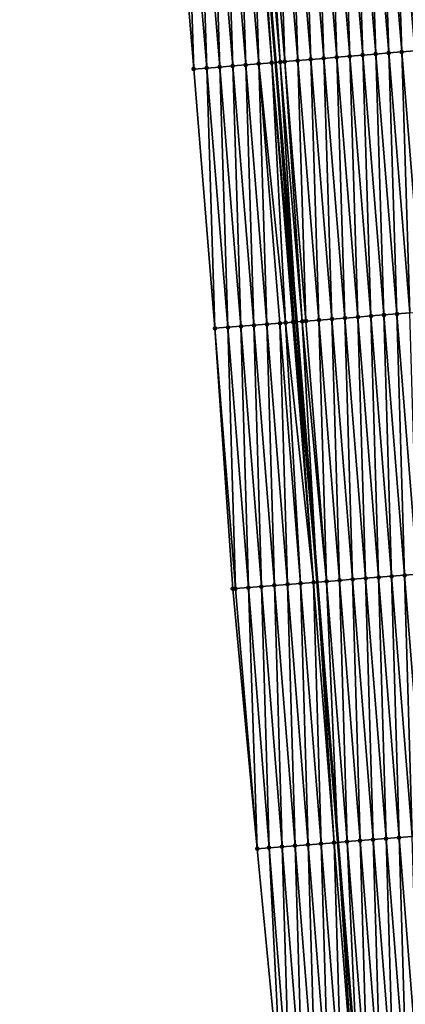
# Model space of a CAD drawing. Header units: feet. Extents: x 2010743 to 2022806, y 818705 to 837694.
# Tile 463 of 531: x 2011337 to 2011367, y 835138 to 835213. Entities that reach past the tile are written whole.
import ezdxf

# ---------------------------------------------------------------- set-up
doc = ezdxf.new("R2010")
doc.units = ezdxf.units.FT
doc.header["$MEASUREMENT"] = 0
doc.layers.add('EP_Travel Lane', color=172, linetype='Continuous', lineweight=53)
doc.layers.add('Road Shots', color=141, linetype='Continuous', lineweight=100)
doc.layers.add('I-77-MM17-21_NB-Surface-Border', color=7, linetype='Continuous')
doc.layers.add('I-77-MM17-21_NB-Surface-TIN', color=7, linetype='Continuous')

msp = doc.modelspace()

# ---------------------------------------------------------------- linework, layer by layer
at = {"layer": 'EP_Travel Lane'}
msp.add_polyline3d([(2011343.471, 835369.036, 318.673), (2011345.202, 835349.156, 318.333), (2011346.905, 835329.233, 317.953), (2011348.607, 835309.308, 317.598), (2011350.309, 835289.384, 317.24), (2011351.991, 835269.485, 316.885), (2011353.655, 835249.557, 316.548), (2011355.318, 835229.63, 316.166), (2011356.982, 835209.702, 315.817), (2011358.606, 835189.83, 315.464), (2011360.193, 835169.896, 315.119), (2011361.781, 835149.962, 314.759), (2011363.368, 835130.029, 314.388), (2011364.863, 835110.128, 314.021), (2011366.386, 835090.189, 313.681), (2011367.893, 835070.265, 313.337), (2011369.392, 835050.324, 312.984), (2011370.892, 835030.384, 312.62), (2011372.381, 835010.453, 312.287), (2011373.864, 834990.511, 311.941), (2011375.348, 834970.57, 311.56), (2011376.748, 834950.679, 311.193), (2011378.111, 834930.729, 310.823), (2011379.473, 834910.778, 310.478)], dxfattribs=at)
at = {"layer": 'I-77-MM17-21_NB-Surface-Border', "color": 3, "linetype": 'Continuous', "lineweight": -3}
msp.add_polyline3d([(2011373.638, 834910.372, 310.299), (2011371.915, 834930.297, 310.642), (2011370.068, 834950.213, 310.995), (2011368.994, 834970.1, 311.378), (2011367.509, 834990.041, 311.738), (2011366.025, 835009.983, 312.086), (2011364.536, 835029.909, 312.431), (2011363.037, 835049.85, 312.781), (2011360.998, 835069.75, 313.11), (2011360.425, 835089.737, 313.503), (2011358.792, 835109.668, 313.849), (2011357.502, 835129.568, 314.203), (2011355.591, 835149.476, 314.562), (2011353.715, 835169.387, 314.903), (2011352.345, 835189.337, 315.276), (2011350.727, 835209.183, 315.635), (2011349.064, 835229.111, 315.98), (2011347.4, 835249.038, 316.356), (2011345.736, 835268.966, 316.708), (2011344.055, 835288.853, 317.055), (2011342.09, 835308.755, 317.397), (2011340.966, 835328.728, 317.775), (2011339.235, 835348.65, 318.143), (2011337.381, 835368.501, 318.484)], dxfattribs=at)
at = {"layer": 'I-77-MM17-21_NB-Surface-TIN', "color": 128, "linetype": 'Continuous', "lineweight": -3}
for points in [[(2011364.679, 835210.343, 315.917), (2011364.012, 835230.354, 316.263), (2011363.015, 835230.271, 316.252)], [(2011365.676, 835210.426, 315.926), (2011365.009, 835230.437, 316.276), (2011364.012, 835230.354, 316.263)], [(2011364.679, 835210.343, 315.917), (2011365.676, 835210.426, 315.926), (2011364.012, 835230.354, 316.263)], [(2011366.672, 835210.509, 315.939), (2011366.005, 835230.52, 316.293), (2011365.009, 835230.437, 316.276)], [(2011365.676, 835210.426, 315.926), (2011366.672, 835210.509, 315.939), (2011365.009, 835230.437, 316.276)], [(2011367.669, 835210.592, 315.961), (2011367.002, 835230.603, 316.298), (2011366.005, 835230.52, 316.293)], [(2011366.672, 835210.509, 315.939), (2011367.669, 835210.592, 315.961), (2011366.005, 835230.52, 316.293)], [(2011355.71, 835209.597, 315.788), (2011355.043, 835229.607, 316.165), (2011354.047, 835229.524, 316.134)], [(2011356.707, 835209.679, 315.812), (2011355.318, 835229.63, 316.166), (2011355.043, 835229.607, 316.165)], [(2011355.71, 835209.597, 315.788), (2011356.707, 835209.679, 315.812), (2011355.043, 835229.607, 316.165)], [(2011355.608, 835229.654, 316.168), (2011355.318, 835229.63, 316.166), (2011356.982, 835209.702, 315.817)], [(2011356.707, 835209.679, 315.812), (2011356.982, 835209.702, 315.817), (2011355.318, 835229.63, 316.166)], [(2011357.349, 835209.733, 315.824), (2011356.04, 835229.69, 316.18), (2011355.608, 835229.654, 316.168)], [(2011357.349, 835209.733, 315.824), (2011355.608, 835229.654, 316.168), (2011356.982, 835209.702, 315.817)], [(2011357.703, 835209.762, 315.835), (2011357.036, 835229.773, 316.196), (2011356.04, 835229.69, 316.18)], [(2011357.349, 835209.733, 315.824), (2011357.703, 835209.762, 315.835), (2011356.04, 835229.69, 316.18)], [(2011358.7, 835209.845, 315.855), (2011358.033, 835229.856, 316.209), (2011357.036, 835229.773, 316.196)], [(2011357.703, 835209.762, 315.835), (2011358.7, 835209.845, 315.855), (2011357.036, 835229.773, 316.196)], [(2011359.696, 835209.928, 315.866), (2011359.029, 835229.939, 316.218), (2011358.033, 835229.856, 316.209)], [(2011358.7, 835209.845, 315.855), (2011359.696, 835209.928, 315.866), (2011358.033, 835229.856, 316.209)], [(2011360.693, 835210.011, 315.879), (2011360.026, 835230.022, 316.226), (2011359.029, 835229.939, 316.218)], [(2011359.696, 835209.928, 315.866), (2011360.693, 835210.011, 315.879), (2011359.029, 835229.939, 316.218)], [(2011361.69, 835210.094, 315.888), (2011361.022, 835230.105, 316.235), (2011360.026, 835230.022, 316.226)], [(2011360.693, 835210.011, 315.879), (2011361.69, 835210.094, 315.888), (2011360.026, 835230.022, 316.226)], [(2011362.686, 835210.177, 315.897), (2011362.019, 835230.188, 316.244), (2011361.022, 835230.105, 316.235)], [(2011361.69, 835210.094, 315.888), (2011362.686, 835210.177, 315.897), (2011361.022, 835230.105, 316.235)], [(2011363.683, 835210.26, 315.907), (2011363.015, 835230.271, 316.252), (2011362.019, 835230.188, 316.244)], [(2011363.683, 835210.26, 315.907), (2011362.019, 835230.188, 316.244), (2011362.686, 835210.177, 315.897)], [(2011363.683, 835210.26, 315.907), (2011364.679, 835210.343, 315.917), (2011363.015, 835230.271, 316.252)], [(2011350.727, 835209.183, 315.635), (2011350.06, 835229.193, 316.015), (2011349.064, 835229.111, 315.98)], [(2011351.724, 835209.266, 315.669), (2011351.057, 835229.276, 316.047), (2011350.06, 835229.193, 316.015)], [(2011351.724, 835209.266, 315.669), (2011350.06, 835229.193, 316.015), (2011350.727, 835209.183, 315.635)], [(2011352.72, 835209.348, 315.7), (2011352.053, 835229.359, 316.083), (2011351.057, 835229.276, 316.047)], [(2011351.724, 835209.266, 315.669), (2011352.72, 835209.348, 315.7), (2011351.057, 835229.276, 316.047)], [(2011353.717, 835209.431, 315.739), (2011353.05, 835229.442, 316.101), (2011352.053, 835229.359, 316.083)], [(2011352.72, 835209.348, 315.7), (2011353.717, 835209.431, 315.739), (2011352.053, 835229.359, 316.083)], [(2011354.714, 835209.514, 315.767), (2011354.047, 835229.524, 316.134), (2011353.05, 835229.442, 316.101)], [(2011353.717, 835209.431, 315.739), (2011354.714, 835209.514, 315.767), (2011353.05, 835229.442, 316.101)], [(2011354.714, 835209.514, 315.767), (2011355.71, 835209.597, 315.788), (2011354.047, 835229.524, 316.134)], [(2011361.317, 835190.044, 315.517), (2011360.693, 835210.011, 315.879), (2011359.696, 835209.928, 315.866)], [(2011362.314, 835190.123, 315.529), (2011361.69, 835210.094, 315.888), (2011360.693, 835210.011, 315.879)], [(2011361.317, 835190.044, 315.517), (2011362.314, 835190.123, 315.529), (2011360.693, 835210.011, 315.879)], [(2011363.311, 835190.201, 315.537), (2011362.686, 835210.177, 315.897), (2011361.69, 835210.094, 315.888)], [(2011362.314, 835190.123, 315.529), (2011363.311, 835190.201, 315.537), (2011361.69, 835210.094, 315.888)], [(2011364.307, 835190.28, 315.548), (2011363.683, 835210.26, 315.907), (2011362.686, 835210.177, 315.897)], [(2011364.307, 835190.28, 315.548), (2011362.686, 835210.177, 315.897), (2011363.311, 835190.201, 315.537)], [(2011365.304, 835190.359, 315.556), (2011364.679, 835210.343, 315.917), (2011363.683, 835210.26, 315.907)], [(2011364.307, 835190.28, 315.548), (2011365.304, 835190.359, 315.556), (2011363.683, 835210.26, 315.907)], [(2011366.301, 835190.438, 315.563), (2011365.676, 835210.426, 315.926), (2011364.679, 835210.343, 315.917)], [(2011365.304, 835190.359, 315.556), (2011366.301, 835190.438, 315.563), (2011364.679, 835210.343, 315.917)], [(2011367.298, 835190.516, 315.574), (2011366.672, 835210.509, 315.939), (2011365.676, 835210.426, 315.926)], [(2011366.301, 835190.438, 315.563), (2011367.298, 835190.516, 315.574), (2011365.676, 835210.426, 315.926)], [(2011368.295, 835190.595, 315.589), (2011367.669, 835210.592, 315.961), (2011366.672, 835210.509, 315.939)], [(2011367.298, 835190.516, 315.574), (2011368.295, 835190.595, 315.589), (2011366.672, 835210.509, 315.939)], [(2011352.345, 835189.337, 315.276), (2011351.724, 835209.266, 315.669), (2011350.727, 835209.183, 315.635)], [(2011353.341, 835189.416, 315.312), (2011352.72, 835209.348, 315.7), (2011351.724, 835209.266, 315.669)], [(2011353.341, 835189.416, 315.312), (2011351.724, 835209.266, 315.669), (2011352.345, 835189.337, 315.276)], [(2011354.338, 835189.494, 315.347), (2011353.717, 835209.431, 315.739), (2011352.72, 835209.348, 315.7)], [(2011353.341, 835189.416, 315.312), (2011354.338, 835189.494, 315.347), (2011352.72, 835209.348, 315.7)], [(2011355.335, 835189.572, 315.385), (2011354.714, 835209.514, 315.767), (2011353.717, 835209.431, 315.739)], [(2011354.338, 835189.494, 315.347), (2011355.335, 835189.572, 315.385), (2011353.717, 835209.431, 315.739)], [(2011356.332, 835189.651, 315.416), (2011355.71, 835209.597, 315.788), (2011354.714, 835209.514, 315.767)], [(2011355.335, 835189.572, 315.385), (2011356.332, 835189.651, 315.416), (2011354.714, 835209.514, 315.767)], [(2011357.76, 835189.763, 315.471), (2011356.707, 835209.679, 315.812), (2011355.71, 835209.597, 315.788)], [(2011356.332, 835189.651, 315.416), (2011357.329, 835189.729, 315.453), (2011355.71, 835209.597, 315.788)], [(2011357.329, 835189.729, 315.453), (2011357.76, 835189.763, 315.471), (2011355.71, 835209.597, 315.788)], [(2011358.411, 835189.815, 315.461), (2011356.982, 835209.702, 315.817), (2011356.707, 835209.679, 315.812)], [(2011357.76, 835189.763, 315.471), (2011358.326, 835189.808, 315.464), (2011356.707, 835209.679, 315.812)], [(2011358.326, 835189.808, 315.464), (2011358.411, 835189.815, 315.461), (2011356.707, 835209.679, 315.812)], [(2011357.349, 835209.733, 315.824), (2011356.982, 835209.702, 315.817), (2011358.606, 835189.83, 315.464)], [(2011358.411, 835189.815, 315.461), (2011358.606, 835189.83, 315.464), (2011356.982, 835209.702, 315.817)], [(2011359.038, 835189.864, 315.471), (2011357.703, 835209.762, 315.835), (2011357.349, 835209.733, 315.824)], [(2011359.038, 835189.864, 315.471), (2011357.349, 835209.733, 315.824), (2011358.606, 835189.83, 315.464)], [(2011359.323, 835189.887, 315.48), (2011358.7, 835209.845, 315.855), (2011357.703, 835209.762, 315.835)], [(2011359.038, 835189.864, 315.471), (2011359.323, 835189.887, 315.48), (2011357.703, 835209.762, 315.835)], [(2011360.32, 835189.965, 315.502), (2011359.696, 835209.928, 315.866), (2011358.7, 835209.845, 315.855)], [(2011359.323, 835189.887, 315.48), (2011360.32, 835189.965, 315.502), (2011358.7, 835209.845, 315.855)], [(2011360.32, 835189.965, 315.502), (2011361.317, 835190.044, 315.517), (2011359.696, 835209.928, 315.866)], [(2011366.883, 835170.425, 315.193), (2011366.301, 835190.438, 315.563), (2011365.304, 835190.359, 315.556)], [(2011367.88, 835170.503, 315.203), (2011367.298, 835190.516, 315.574), (2011366.301, 835190.438, 315.563)], [(2011366.883, 835170.425, 315.193), (2011367.88, 835170.503, 315.203), (2011366.301, 835190.438, 315.563)], [(2011356.914, 835169.638, 315.022), (2011356.332, 835189.651, 315.416), (2011355.335, 835189.572, 315.385)], [(2011357.911, 835169.717, 315.05), (2011357.329, 835189.729, 315.453), (2011356.332, 835189.651, 315.416)], [(2011356.914, 835169.638, 315.022), (2011357.911, 835169.717, 315.05), (2011356.332, 835189.651, 315.416)], [(2011358.908, 835169.795, 315.09), (2011357.76, 835189.763, 315.471), (2011357.329, 835189.729, 315.453)], [(2011357.911, 835169.717, 315.05), (2011358.908, 835169.795, 315.09), (2011357.329, 835189.729, 315.453)], [(2011359.905, 835169.873, 315.117), (2011358.326, 835189.808, 315.464), (2011357.76, 835189.763, 315.471)], [(2011358.908, 835169.795, 315.09), (2011359.905, 835169.873, 315.117), (2011357.76, 835189.763, 315.471)], [(2011359.905, 835169.873, 315.117), (2011358.411, 835189.815, 315.461), (2011358.326, 835189.808, 315.464)], [(2011358.411, 835189.815, 315.461), (2011360.193, 835169.896, 315.119), (2011358.606, 835189.83, 315.464)], [(2011359.905, 835169.873, 315.117), (2011360.193, 835169.896, 315.119), (2011358.411, 835189.815, 315.461)], [(2011359.038, 835189.864, 315.471), (2011358.606, 835189.83, 315.464), (2011360.193, 835169.896, 315.119)], [(2011360.902, 835169.952, 315.124), (2011359.323, 835189.887, 315.48), (2011359.038, 835189.864, 315.471)], [(2011360.902, 835169.952, 315.124), (2011359.038, 835189.864, 315.471), (2011360.193, 835169.896, 315.119)], [(2011360.902, 835169.952, 315.124), (2011360.32, 835189.965, 315.502), (2011359.323, 835189.887, 315.48)], [(2011361.899, 835170.031, 315.143), (2011361.317, 835190.044, 315.517), (2011360.32, 835189.965, 315.502)], [(2011360.902, 835169.952, 315.124), (2011361.899, 835170.031, 315.143), (2011360.32, 835189.965, 315.502)], [(2011362.896, 835170.11, 315.152), (2011362.314, 835190.123, 315.529), (2011361.317, 835190.044, 315.517)], [(2011361.899, 835170.031, 315.143), (2011362.896, 835170.11, 315.152), (2011361.317, 835190.044, 315.517)], [(2011363.892, 835170.188, 315.163), (2011363.311, 835190.201, 315.537), (2011362.314, 835190.123, 315.529)], [(2011363.892, 835170.188, 315.163), (2011362.314, 835190.123, 315.529), (2011362.896, 835170.11, 315.152)], [(2011364.889, 835170.267, 315.173), (2011364.307, 835190.28, 315.548), (2011363.311, 835190.201, 315.537)], [(2011363.892, 835170.188, 315.163), (2011364.889, 835170.267, 315.173), (2011363.311, 835190.201, 315.537)], [(2011365.886, 835170.346, 315.183), (2011365.304, 835190.359, 315.556), (2011364.307, 835190.28, 315.548)], [(2011364.889, 835170.267, 315.173), (2011365.886, 835170.346, 315.183), (2011364.307, 835190.28, 315.548)], [(2011365.886, 835170.346, 315.183), (2011366.883, 835170.425, 315.193), (2011365.304, 835190.359, 315.556)], [(2011353.923, 835169.403, 314.911), (2011353.341, 835189.416, 315.312), (2011352.345, 835189.337, 315.276)], [(2011353.923, 835169.403, 314.911), (2011352.345, 835189.337, 315.276), (2011353.715, 835169.387, 314.903)], [(2011354.92, 835169.481, 314.95), (2011354.338, 835189.494, 315.347), (2011353.341, 835189.416, 315.312)], [(2011353.923, 835169.403, 314.911), (2011354.92, 835169.481, 314.95), (2011353.341, 835189.416, 315.312)], [(2011355.917, 835169.56, 314.986), (2011355.335, 835189.572, 315.385), (2011354.338, 835189.494, 315.347)], [(2011354.92, 835169.481, 314.95), (2011355.917, 835169.56, 314.986), (2011354.338, 835189.494, 315.347)], [(2011355.917, 835169.56, 314.986), (2011356.914, 835169.638, 315.022), (2011355.335, 835189.572, 315.385)], [(2011362.481, 835150.018, 314.77), (2011361.899, 835170.031, 315.143), (2011360.902, 835169.952, 315.124)], [(2011363.478, 835150.096, 314.79), (2011362.896, 835170.11, 315.152), (2011361.899, 835170.031, 315.143)], [(2011363.478, 835150.096, 314.79), (2011361.899, 835170.031, 315.143), (2011362.481, 835150.018, 314.77)], [(2011364.474, 835150.175, 314.803), (2011363.892, 835170.188, 315.163), (2011362.896, 835170.11, 315.152)], [(2011363.478, 835150.096, 314.79), (2011364.474, 835150.175, 314.803), (2011362.896, 835170.11, 315.152)], [(2011365.471, 835150.254, 314.813), (2011364.889, 835170.267, 315.173), (2011363.892, 835170.188, 315.163)], [(2011364.474, 835150.175, 314.803), (2011365.471, 835150.254, 314.813), (2011363.892, 835170.188, 315.163)], [(2011366.468, 835150.332, 314.825), (2011365.886, 835170.346, 315.183), (2011364.889, 835170.267, 315.173)], [(2011365.471, 835150.254, 314.813), (2011366.468, 835150.332, 314.825), (2011364.889, 835170.267, 315.173)], [(2011367.465, 835150.411, 314.834), (2011366.883, 835170.425, 315.193), (2011365.886, 835170.346, 315.183)], [(2011366.468, 835150.332, 314.825), (2011367.465, 835150.411, 314.834), (2011365.886, 835170.346, 315.183)], [(2011368.462, 835150.49, 314.843), (2011367.88, 835170.503, 315.203), (2011366.883, 835170.425, 315.193)], [(2011367.465, 835150.411, 314.834), (2011368.462, 835150.49, 314.843), (2011366.883, 835170.425, 315.193)], [(2011355.591, 835149.476, 314.562), (2011353.923, 835169.403, 314.911), (2011353.715, 835169.387, 314.903)], [(2011355.591, 835149.476, 314.562), (2011354.92, 835169.481, 314.95), (2011353.923, 835169.403, 314.911)], [(2011356.499, 835149.547, 314.594), (2011355.917, 835169.56, 314.986), (2011354.92, 835169.481, 314.95)], [(2011356.499, 835149.547, 314.594), (2011354.92, 835169.481, 314.95), (2011355.591, 835149.476, 314.562)], [(2011357.496, 835149.625, 314.629), (2011356.914, 835169.638, 315.022), (2011355.917, 835169.56, 314.986)], [(2011356.499, 835149.547, 314.594), (2011357.496, 835149.625, 314.629), (2011355.917, 835169.56, 314.986)], [(2011358.493, 835149.704, 314.667), (2011357.911, 835169.717, 315.05), (2011356.914, 835169.638, 315.022)], [(2011357.496, 835149.625, 314.629), (2011358.493, 835149.704, 314.667), (2011356.914, 835169.638, 315.022)], [(2011359.49, 835149.782, 314.7), (2011358.908, 835169.795, 315.09), (2011357.911, 835169.717, 315.05)], [(2011358.493, 835149.704, 314.667), (2011359.49, 835149.782, 314.7), (2011357.911, 835169.717, 315.05)], [(2011360.487, 835149.86, 314.731), (2011359.905, 835169.873, 315.117), (2011358.908, 835169.795, 315.09)], [(2011359.49, 835149.782, 314.7), (2011360.487, 835149.86, 314.731), (2011358.908, 835169.795, 315.09)], [(2011361.484, 835149.939, 314.754), (2011360.193, 835169.896, 315.119), (2011359.905, 835169.873, 315.117)], [(2011360.487, 835149.86, 314.731), (2011361.484, 835149.939, 314.754), (2011359.905, 835169.873, 315.117)], [(2011360.902, 835169.952, 315.124), (2011360.193, 835169.896, 315.119), (2011361.781, 835149.962, 314.759)], [(2011361.484, 835149.939, 314.754), (2011361.781, 835149.962, 314.759), (2011360.193, 835169.896, 315.119)], [(2011362.481, 835150.018, 314.77), (2011360.902, 835169.952, 315.124), (2011361.781, 835149.962, 314.759)], [(2011368.047, 835130.398, 314.46), (2011367.465, 835150.411, 314.834), (2011366.468, 835150.332, 314.825)], [(2011359.075, 835129.691, 314.26), (2011358.493, 835149.704, 314.667), (2011357.496, 835149.625, 314.629)], [(2011360.072, 835129.77, 314.292), (2011359.49, 835149.782, 314.7), (2011358.493, 835149.704, 314.667)], [(2011359.075, 835129.691, 314.26), (2011360.072, 835129.77, 314.292), (2011358.493, 835149.704, 314.667)], [(2011361.069, 835129.848, 314.324), (2011360.487, 835149.86, 314.731), (2011359.49, 835149.782, 314.7)], [(2011360.072, 835129.77, 314.292), (2011361.069, 835129.848, 314.324), (2011359.49, 835149.782, 314.7)], [(2011362.066, 835129.926, 314.352), (2011361.484, 835149.939, 314.754), (2011360.487, 835149.86, 314.731)], [(2011361.069, 835129.848, 314.324), (2011362.066, 835129.926, 314.352), (2011360.487, 835149.86, 314.731)], [(2011363.063, 835130.005, 314.38), (2011361.781, 835149.962, 314.759), (2011361.484, 835149.939, 314.754)], [(2011362.066, 835129.926, 314.352), (2011363.063, 835130.005, 314.38), (2011361.484, 835149.939, 314.754)], [(2011362.481, 835150.018, 314.77), (2011361.781, 835149.962, 314.759), (2011363.368, 835130.029, 314.388)], [(2011363.063, 835130.005, 314.38), (2011363.368, 835130.029, 314.388), (2011361.781, 835149.962, 314.759)], [(2011364.059, 835130.083, 314.405), (2011363.478, 835150.096, 314.79), (2011362.481, 835150.018, 314.77)], [(2011364.059, 835130.083, 314.405), (2011362.481, 835150.018, 314.77), (2011363.368, 835130.029, 314.388)], [(2011365.056, 835130.162, 314.422), (2011364.474, 835150.175, 314.803), (2011363.478, 835150.096, 314.79)], [(2011364.059, 835130.083, 314.405), (2011365.056, 835130.162, 314.422), (2011363.478, 835150.096, 314.79)], [(2011366.053, 835130.241, 314.436), (2011365.471, 835150.254, 314.813), (2011364.474, 835150.175, 314.803)], [(2011365.056, 835130.162, 314.422), (2011366.053, 835130.241, 314.436), (2011364.474, 835150.175, 314.803)], [(2011367.05, 835130.32, 314.448), (2011366.468, 835150.332, 314.825), (2011365.471, 835150.254, 314.813)], [(2011366.053, 835130.241, 314.436), (2011367.05, 835130.32, 314.448), (2011365.471, 835150.254, 314.813)], [(2011367.05, 835130.32, 314.448), (2011368.047, 835130.398, 314.46), (2011366.468, 835150.332, 314.825)], [(2011357.502, 835129.568, 314.203), (2011356.499, 835149.547, 314.594), (2011355.591, 835149.476, 314.562)], [(2011358.078, 835129.613, 314.226), (2011357.496, 835149.625, 314.629), (2011356.499, 835149.547, 314.594)], [(2011358.078, 835129.613, 314.226), (2011356.499, 835149.547, 314.594), (2011357.502, 835129.568, 314.203)], [(2011358.078, 835129.613, 314.226), (2011359.075, 835129.691, 314.26), (2011357.496, 835149.625, 314.629)]]:
    msp.add_3dface(points, dxfattribs=at)
at = {"layer": 'Road Shots', "lineweight": 100}
for p in [(2011360.693, 835210.011, 315.879), (2011361.69, 835210.094, 315.888), (2011362.686, 835210.177, 315.897), (2011363.683, 835210.26, 315.907), (2011364.679, 835210.343, 315.917), (2011365.676, 835210.426, 315.926), (2011366.672, 835210.509, 315.939), (2011351.724, 835209.266, 315.669), (2011352.72, 835209.348, 315.7), (2011353.717, 835209.431, 315.739), (2011354.714, 835209.514, 315.767), (2011355.71, 835209.597, 315.788), (2011356.707, 835209.679, 315.812), (2011357.349, 835209.733, 315.824), (2011357.703, 835209.762, 315.835), (2011358.7, 835209.845, 315.855), (2011359.696, 835209.928, 315.866), (2011350.727, 835209.183, 315.635), (2011366.301, 835190.438, 315.563), (2011356.332, 835189.651, 315.416), (2011357.329, 835189.729, 315.453), (2011357.76, 835189.763, 315.471), (2011358.326, 835189.808, 315.464), (2011358.411, 835189.815, 315.461), (2011359.038, 835189.864, 315.471), (2011359.323, 835189.887, 315.48), (2011360.32, 835189.965, 315.502), (2011361.317, 835190.044, 315.517), (2011362.314, 835190.123, 315.529), (2011363.311, 835190.201, 315.537), (2011364.307, 835190.28, 315.548), (2011365.304, 835190.359, 315.556), (2011352.345, 835189.337, 315.276), (2011353.341, 835189.416, 315.312), (2011354.338, 835189.494, 315.347), (2011355.335, 835189.572, 315.385), (2011361.899, 835170.031, 315.143), (2011362.896, 835170.11, 315.152), (2011363.892, 835170.188, 315.163), (2011364.889, 835170.267, 315.173), (2011365.886, 835170.346, 315.183), (2011366.883, 835170.425, 315.193), (2011353.715, 835169.387, 314.903), (2011353.923, 835169.403, 314.911), (2011354.92, 835169.481, 314.95), (2011355.917, 835169.56, 314.986), (2011356.914, 835169.638, 315.022), (2011357.911, 835169.717, 315.05), (2011358.908, 835169.795, 315.09), (2011359.905, 835169.873, 315.117), (2011360.902, 835169.952, 315.124), (2011358.493, 835149.704, 314.667), (2011359.49, 835149.782, 314.7), (2011360.487, 835149.86, 314.731), (2011361.484, 835149.939, 314.754), (2011362.481, 835150.018, 314.77), (2011363.478, 835150.096, 314.79), (2011364.474, 835150.175, 314.803), (2011365.471, 835150.254, 314.813), (2011366.468, 835150.332, 314.825), (2011355.591, 835149.476, 314.562), (2011356.499, 835149.547, 314.594), (2011357.496, 835149.625, 314.629)]:
    msp.add_point(p, dxfattribs=at)

doc.saveas('drawing.dxf')
